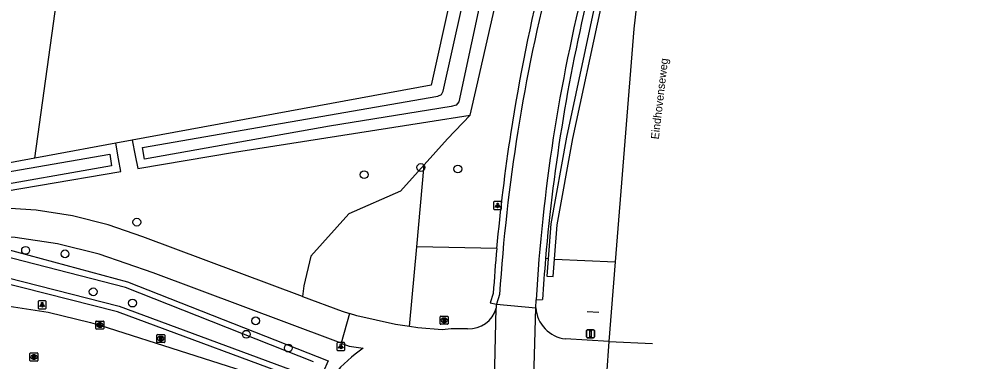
# Model space of a CAD drawing. Extents: x 161389 to 162585, y 388479 to 389761.
# Drawn here: x 162450.1 to 162568.5, y 389092.8 to 389135.6 of the extents above; entities that cross this region are included whole.
import ezdxf

# ---------------------------------------------------------------- set-up
doc = ezdxf.new("R2010")
doc.units = 0
for name, color, linetype in [('IMGEO_Berm_open', 7, 'Continuous'), ('IMGEO_Boom', 7, 'Continuous'), ('IMGEO_Bouwland', 7, 'Continuous'), ('IMGEO_Erf', 7, 'Continuous'), ('IMGEO_Fietspad_gesloten', 7, 'Continuous'), ('IMGEO_Grasland_overig', 7, 'Continuous'), ('IMGEO_Groenvoorziening', 7, 'Continuous'), ('IMGEO_Haag', 7, 'Continuous'), ('IMGEO_Hek', 7, 'Continuous'), ('IMGEO_Kolk', 7, 'Continuous'), ('IMGEO_Lichtpunt', 7, 'Continuous'), ('IMGEO_Loofbos', 7, 'Continuous'), ('IMGEO_Openbare_ruimte_label', 7, 'Continuous'), ('IMGEO_Rijbaan_lokaal_gesloten', 7, 'Continuous'), ('IMGEO_Rijbaan_lokaal_open', 7, 'Continuous'), ('IMGEO_Rijbaan_regionaal_gesloten', 7, 'Continuous'), ('IMGEO_Rioolput', 7, 'Continuous'), ('IMGEO_Verkeersbordpaal', 7, 'Continuous'), ('IMGEO_Verkeerseiland_groen', 7, 'Continuous'), ('IMGEO_Waterloop', 7, 'Continuous')]:
    doc.layers.add(name, color=color, linetype=linetype)

msp = doc.modelspace()

# ---------------------------------------------------------------- linework, layer by layer
at = {"layer": 'IMGEO_Berm_open'}
msp.add_lwpolyline([(162509.42, 389101.22), (162509.03, 389100.04), (162509.81, 389099.87)], dxfattribs=at)
for centre, radius, start, end in [((162735.65, 389086.74), 226.69, 165.9351, 171.2124), ((162738.94, 389086.46), 223.81, 166.0456, 175.0996), ((162735.42, 389086.75), 226.47, 171.2044, 174.9096), ((162735.89, 389086.69), 226.93, 174.9056, 176.3297)]:
    msp.add_arc(centre, radius, start, end, dxfattribs=at)
at = {"layer": 'IMGEO_Boom'}
for centre in [(162500.37, 389116.98), (162493.28, 389116.07), (162505, 389116.79), (162464.87, 389110.14), (162450.97, 389106.61), (162455.9, 389106.17), (162459.42, 389101.43), (162464.33, 389100.02), (162479.72, 389097.8), (162478.56, 389096.12), (162483.81, 389094.39)]:
    msp.add_circle(centre, 0.489, dxfattribs=at)
at = {"layer": 'IMGEO_Bouwland'}
for points in [[(162452.14, 389118.14), (162455.04, 389139.22), (162456.26, 389155.42), (162459.17, 389167.14), (162460.31, 389188.68), (162457.04, 389193.56), (162442.11, 389191.05), (162438.69, 389218.52)], [(162452.14, 389118.14), (162440.91, 389116.07)]]:
    msp.add_lwpolyline(points, dxfattribs=at)
at = {"layer": 'IMGEO_Erf'}
for points in [[(162508.73, 389159.13), (162508.71, 389159.07), (162501.65, 389127.29), (162464.29, 389120.39)], [(162462.23, 389120), (162453.7, 389118.43), (162452.14, 389118.14)]]:
    msp.add_lwpolyline(points, dxfattribs=at)
at = {"layer": 'IMGEO_Fietspad_gesloten'}
for points in [[(162510.21, 389101.09), (162509.81, 389099.87)], [(162509.81, 389099.87), (162509.8, 389099.73), (162509.79, 389099.38)], [(162509.81, 389099.87), (162514.74, 389099.44)], [(162514.74, 389099.44), (162514.77, 389100.42)]]:
    msp.add_lwpolyline(points, dxfattribs=at)
for centre, radius, start, end in [((162731.04, 389086.79), 221.29, 165.6569, 176.2937), ((162729.97, 389087.83), 215.56, 165.8212, 176.6524)]:
    msp.add_arc(centre, radius, start, end, dxfattribs=at)
at = {"layer": 'IMGEO_Grasland_overig'}
for points in [[(162490.43, 389095), (162489.43, 389095.36), (162466.9, 389103.82), (162460.17, 389106.15), (162454.96, 389107.42), (162449.66, 389108.22), (162444.3, 389108.54), (162442.1, 389108.53)], [(162485.57, 389100.86), (162490.55, 389099.01), (162491.45, 389098.72)]]:
    msp.add_lwpolyline(points, dxfattribs=at)
at = {"layer": 'IMGEO_Groenvoorziening'}
for points in [[(162506.53, 389123.52), (162507.36, 389127.14), (162513.03, 389152.06)], [(162499.85, 389107.07), (162500.78, 389117.31)], [(162442.1, 389108.53), (162463.7, 389102.69), (162488.78, 389092.79), (162488.17, 389091.37), (162487.43, 389089.65), (162462.45, 389098.91), (162438.6, 389104.96), (162406.15, 389100.29), (162406.4, 389098.19), (162400.4, 389097.17)], [(162498.96, 389097.09), (162499.85, 389107.07)], [(162509.85, 389106.84), (162499.85, 389107.07)]]:
    msp.add_lwpolyline(points, dxfattribs=at)
at = {"layer": 'IMGEO_Haag'}
for points in [[(162517.09, 389105.51), (162517.41, 389109.82), (162519.37, 389120.59), (162522.92, 389137.04), (162525.27, 389145.69), (162527.13, 389154.56), (162528.48, 389164.39), (162530.98, 389185.34), (162535.02, 389211.43), (162537.86, 389227.36), (162541.89, 389249.93), (162546.3, 389273.41), (162551.5, 389299.09), (162557.59, 389330.87), (162561.72, 389354.52), (162566.89, 389385.56)], [(162522.08, 389137.16), (162518.58, 389120.76), (162516.61, 389109.92), (162516.29, 389105.55)], [(162516.29, 389105.55), (162516.13, 389103.4), (162516.93, 389103.34), (162517.09, 389105.51)]]:
    msp.add_lwpolyline(points, dxfattribs=at)
at = {"layer": 'IMGEO_Hek'}
msp.add_lwpolyline([(162522.61, 389098.83), (162521.16, 389098.92)], dxfattribs=at)
at = {"layer": 'IMGEO_Kolk'}
for p, q in [((162459.75, 389096.85), (162459.75, 389097.7)), ((162459.82, 389097.77), (162460.67, 389097.77)), ((162460.23, 389097.55), (162460.26, 389097.55)), ((162460.75, 389097.7), (162460.75, 389096.85)), ((162460.67, 389096.77), (162459.82, 389096.77)), ((162460.26, 389096.99), (162460.23, 389096.99))]:
    msp.add_line(p, q, dxfattribs=at)
for points in [[(162459.75, 389096.85), (162459.75, 389097.7)], [(162459.82, 389097.77), (162460.67, 389097.77)], [(162460.07, 389097.47), (162460.19, 389097.47), (162460.19, 389097.32), (162460.32, 389097.47), (162460.48, 389097.47), (162460.34, 389097.32), (162460.49, 389097.07), (162460.34, 389097.07), (162460.25, 389097.24), (162460.19, 389097.17), (162460.19, 389097.07), (162460.07, 389097.07), (162460.07, 389097.47)], [(162460.75, 389097.7), (162460.75, 389096.85)], [(162460.67, 389096.77), (162459.82, 389096.77)]]:
    msp.add_lwpolyline(points, dxfattribs=at)
for centre, start, end in [((162459.82, 389097.7), 91.552, 178.448), ((162459.82, 389097.7), 91.552, 178.448), ((162460.67, 389097.7), 1.552, 88.448), ((162460.67, 389097.7), 1.552, 88.448), ((162459.82, 389096.85), 181.552, 268.448), ((162459.82, 389096.85), 181.552, 268.448), ((162460.67, 389096.85), 271.552, 358.448), ((162460.67, 389096.85), 271.552, 358.448)]:
    msp.add_arc(centre, 0.0765, start, end, dxfattribs=at)
for centre, major_axis, ratio, start_param, end_param in [((162460.23, 389097.27), (-0.387, 0.002), 0.722429, 4.712389, 7.853982), ((162460.26, 389097.27), (-0.39, 0.002), 0.717154, 1.570796, 4.712389)]:
    msp.add_ellipse(centre, major_axis=major_axis, ratio=ratio, start_param=start_param, end_param=end_param, dxfattribs=at)
at = {"layer": 'IMGEO_Lichtpunt'}
for p, q in [((162510.36, 389112.73), (162509.55, 389112.73)), ((162510.36, 389112.73), (162509.55, 389112.73)), ((162509.46, 389112.63), (162509.46, 389111.82)), ((162509.46, 389112.63), (162509.46, 389111.82)), ((162509.55, 389111.73), (162510.36, 389111.73)), ((162509.55, 389111.73), (162510.36, 389111.73)), ((162510.45, 389111.82), (162510.45, 389112.63)), ((162510.45, 389111.82), (162510.45, 389112.63)), ((162452.54, 389100.2), (162452.54, 389099.4)), ((162452.54, 389100.2), (162452.54, 389099.4)), ((162453.44, 389100.3), (162452.64, 389100.3)), ((162453.44, 389100.3), (162452.64, 389100.3)), ((162453.54, 389099.4), (162453.54, 389100.2)), ((162453.54, 389099.4), (162453.54, 389100.2)), ((162452.64, 389099.3), (162453.44, 389099.3)), ((162452.64, 389099.3), (162453.44, 389099.3)), ((162489.87, 389094.98), (162489.87, 389094.18)), ((162489.87, 389094.98), (162489.87, 389094.18)), ((162490.77, 389095.08), (162489.97, 389095.08)), ((162490.77, 389095.08), (162489.97, 389095.08)), ((162490.87, 389094.18), (162490.87, 389094.98)), ((162490.87, 389094.18), (162490.87, 389094.98)), ((162489.97, 389094.08), (162490.77, 389094.08)), ((162489.97, 389094.08), (162490.77, 389094.08))]:
    msp.add_line(p, q, dxfattribs=at)
for points in [[(162509.83, 389112.29), (162509.87, 389112.27), (162509.68, 389112), (162509.64, 389112.03), (162509.83, 389112.29)], [(162509.93, 389112.25), (162509.98, 389112.25), (162509.98, 389111.92), (162509.93, 389111.92), (162509.93, 389112.25)], [(162510.04, 389112.27), (162510.08, 389112.29), (162510.27, 389112.03), (162510.23, 389112), (162510.04, 389112.27)], [(162452.92, 389099.87), (162452.96, 389099.84), (162452.77, 389099.58), (162452.73, 389099.61), (162452.92, 389099.87)], [(162453.02, 389099.82), (162453.07, 389099.82), (162453.07, 389099.5), (162453.02, 389099.5), (162453.02, 389099.82)], [(162453.13, 389099.84), (162453.17, 389099.87), (162453.35, 389099.6), (162453.32, 389099.58), (162453.13, 389099.84)], [(162490.25, 389094.65), (162490.29, 389094.62), (162490.1, 389094.36), (162490.06, 389094.38), (162490.25, 389094.65)], [(162490.35, 389094.6), (162490.4, 389094.6), (162490.4, 389094.28), (162490.35, 389094.28), (162490.35, 389094.6)], [(162490.46, 389094.62), (162490.5, 389094.65), (162490.68, 389094.38), (162490.65, 389094.36), (162490.46, 389094.62)]]:
    msp.add_lwpolyline(points, dxfattribs=at)
for centre in [(162509.96, 389112.43), (162453.04, 389100), (162490.37, 389094.78)]:
    msp.add_circle(centre, 0.0994, dxfattribs=at)
for centre, start, end in [((162509.55, 389112.63), 90, 180), ((162509.55, 389112.63), 90, 180), ((162510.36, 389112.63), 0, 90), ((162510.36, 389112.63), 0, 90), ((162509.55, 389111.82), 180, 270), ((162509.55, 389111.82), 180, 270), ((162510.36, 389111.82), 270, 0), ((162510.36, 389111.82), 270, 360), ((162452.64, 389100.2), 90, 180), ((162452.64, 389100.2), 90, 180), ((162453.44, 389100.2), 0, 90), ((162453.44, 389100.2), 0, 90), ((162452.64, 389099.4), 180, 270), ((162452.64, 389099.4), 180, 270), ((162453.44, 389099.4), 270, 0), ((162453.44, 389099.4), 270, 360), ((162489.97, 389094.98), 90, 180), ((162489.97, 389094.98), 90, 180), ((162490.77, 389094.98), 0, 90), ((162490.77, 389094.98), 0, 90), ((162489.97, 389094.18), 180, 270), ((162489.97, 389094.18), 180, 270), ((162490.77, 389094.18), 270, 0), ((162490.77, 389094.18), 270, 360)]:
    msp.add_arc(centre, 0.0946, start, end, dxfattribs=at)
at = {"layer": 'IMGEO_Loofbos'}
for points in [[(162464.29, 389120.39), (162464.67, 389118.46), (162464.99, 389116.84), (162477.09, 389118.89), (162501.24, 389122.69), (162506.53, 389123.52)], [(162506.53, 389123.52), (162503.71, 389120.57), (162500.78, 389117.31)], [(162442.25, 389112.99), (162462.88, 389116.48), (162462.59, 389118.05), (162462.23, 389120)], [(162464.29, 389120.39), (162462.23, 389120)], [(162500.78, 389117.31), (162497.83, 389114.01), (162491.39, 389111.2), (162486.6, 389105.87), (162485.73, 389102.19), (162485.57, 389100.86)], [(162485.57, 389100.86), (162465.62, 389108.29), (162461.29, 389109.79), (162456.83, 389110.91), (162452.3, 389111.62), (162447.72, 389111.92), (162443.13, 389111.82)]]:
    msp.add_lwpolyline(points, dxfattribs=at)
at = {"layer": 'IMGEO_Rijbaan_lokaal_gesloten'}
msp.add_lwpolyline([(162408.16, 389092.73), (162409.01, 389093.49), (162410.45, 389094.59), (162411.97, 389095.56), (162413.58, 389096.39), (162415.25, 389097.07), (162416.98, 389097.6), (162418.75, 389097.98), (162437.54, 389099.83), (162439.31, 389099.96), (162442.91, 389100.02), (162448.36, 389099.7), (162453.77, 389098.89), (162459.08, 389097.61), (162460.25, 389097.27), (162482.17, 389090.27), (162483.38, 389089.91), (162484.04, 389089.67), (162485.35, 389089.1), (162486.6, 389088.42), (162487.26, 389087.98)], dxfattribs=at)
at = {"layer": 'IMGEO_Rijbaan_lokaal_open'}
for points in [[(162491.45, 389098.72), (162490.43, 389095)], [(162498.96, 389097.09), (162497.21, 389097.36), (162492.35, 389098.43), (162491.45, 389098.72)], [(162509.53, 389088.49), (162509.79, 389099.38)], [(162514.39, 389087.66), (162514.74, 389099.44)], [(162506.22, 389096.8), (162504.14, 389096.81), (162503.05, 389096.67), (162500, 389096.93), (162498.96, 389097.09)], [(162490.43, 389095), (162491.43, 389094.64), (162493.17, 389094.36)], [(162523.87, 389095.21), (162518.47, 389095.53)]]:
    msp.add_lwpolyline(points, dxfattribs=at)
for centre, radius, start, end in [((162506.33, 389100.4), 3.61, 268.2983, 343.5517), ((162518.95, 389099.72), 4.22, 183.8531, 263.4594), ((162501.93, 389081.03), 15.95, 123.3089, 140.9853)]:
    msp.add_arc(centre, radius, start, end, dxfattribs=at)
at = {"layer": 'IMGEO_Rijbaan_regionaal_gesloten'}
for points in [[(162568.52, 389385.32), (162566.28, 389369.56), (162559.5, 389330.64), (162553.24, 389299.28), (162543.99, 389250), (162539.82, 389227.39), (162539.7, 389226.74), (162533.46, 389186.29), (162529.83, 389159.28), (162527.01, 389134.31), (162524.67, 389105.18)], [(162524.67, 389105.18), (162523.87, 389095.21)], [(162523.87, 389095.21), (162523.59, 389091.03)], [(162523.87, 389095.21), (162529.32, 389094.97)]]:
    msp.add_lwpolyline(points, dxfattribs=at)
at = {"layer": 'IMGEO_Rioolput'}
for p, q in [((162502.78, 389097.44), (162502.78, 389098.3)), ((162502.86, 389098.37), (162503.71, 389098.37)), ((162503.71, 389097.37), (162502.86, 389097.37)), ((162503.27, 389098.15), (162503.3, 389098.15)), ((162503.29, 389097.59), (162503.27, 389097.59)), ((162503.79, 389098.3), (162503.79, 389097.44)), ((162467.37, 389095.15), (162467.37, 389096.01)), ((162467.44, 389096.08), (162468.29, 389096.08)), ((162468.29, 389095.08), (162467.44, 389095.08)), ((162467.88, 389095.3), (162467.85, 389095.3)), ((162467.86, 389095.86), (162467.88, 389095.86)), ((162468.37, 389096.01), (162468.37, 389095.15)), ((162451.58, 389093.78), (162452.44, 389093.78)), ((162451.51, 389092.85), (162451.51, 389093.7)), ((162452.44, 389092.77), (162451.58, 389092.77)), ((162452.02, 389093), (162451.99, 389093)), ((162452, 389093.55), (162452.02, 389093.55)), ((162452.51, 389093.7), (162452.51, 389092.85))]:
    msp.add_line(p, q, dxfattribs=at)
for points in [[(162502.78, 389097.44), (162502.78, 389098.3)], [(162502.86, 389098.37), (162503.71, 389098.37)], [(162503.71, 389097.37), (162502.86, 389097.37)], [(162503.37, 389098.07), (162503.12, 389098.07), (162503.12, 389097.67)], [(162503.12, 389097.67), (162503.25, 389097.67), (162503.25, 389097.83), (162503.26, 389097.83)], [(162503.3, 389097.99), (162503.25, 389097.99), (162503.25, 389097.91)], [(162503.25, 389097.91), (162503.3, 389097.91)], [(162503.3, 389097.8), (162503.37, 389097.67), (162503.51, 389097.67), (162503.45, 389097.8)], [(162503.79, 389098.3), (162503.79, 389097.44)], [(162467.37, 389095.15), (162467.37, 389096.01)], [(162467.44, 389096.08), (162468.29, 389096.08)], [(162468.29, 389095.08), (162467.44, 389095.08)], [(162467.96, 389095.78), (162467.7, 389095.78), (162467.7, 389095.38)], [(162467.7, 389095.38), (162467.83, 389095.38), (162467.83, 389095.54), (162467.84, 389095.54)], [(162467.88, 389095.7), (162467.83, 389095.7), (162467.83, 389095.62)], [(162467.83, 389095.62), (162467.88, 389095.62)], [(162467.89, 389095.51), (162467.96, 389095.38), (162468.1, 389095.38), (162468.03, 389095.51)], [(162468.37, 389096.01), (162468.37, 389095.15)], [(162451.58, 389093.78), (162452.44, 389093.78)], [(162451.51, 389092.85), (162451.51, 389093.7)], [(162452.44, 389092.77), (162451.58, 389092.77)], [(162452.1, 389093.47), (162451.84, 389093.47), (162451.84, 389093.07)], [(162451.84, 389093.07), (162451.97, 389093.07), (162451.97, 389093.24), (162451.98, 389093.24)], [(162452.02, 389093.39), (162451.97, 389093.39), (162451.97, 389093.31)], [(162451.97, 389093.31), (162452.02, 389093.31)], [(162452.03, 389093.21), (162452.1, 389093.07), (162452.24, 389093.07), (162452.17, 389093.2)], [(162452.51, 389093.7), (162452.51, 389092.85)]]:
    msp.add_lwpolyline(points, dxfattribs=at)
for centre, radius, start, end in [((162502.86, 389098.3), 0.0765, 91.552, 178.448), ((162502.86, 389098.3), 0.0765, 91.552, 178.448), ((162502.86, 389097.45), 0.0765, 181.552, 268.448), ((162502.86, 389097.45), 0.0765, 181.552, 268.448), ((162503.25, 389097.78), 0.0533, 26.0293, 88.6989), ((162503.3, 389097.89), 0.0964, 77.0061, 93.1865), ((162503.28, 389098.1), 0.19, 274.7715, 282.9687), ((162503.32, 389097.95), 0.0378, 276.6634, 79.6772), ((162503.37, 389097.96), 0.109, 350.3612, 89.416), ((162503.37, 389097.96), 0.112, 277.5842, 350.9817), ((162503.35, 389097.74), 0.108, 29.5134, 73.7905), ((162503.71, 389098.3), 0.0765, 1.552, 88.448), ((162503.71, 389098.3), 0.0765, 1.552, 88.448), ((162503.71, 389097.45), 0.0765, 271.552, 358.448), ((162503.71, 389097.45), 0.0765, 271.552, 358.448), ((162467.44, 389096), 0.0765, 91.552, 178.448), ((162467.44, 389096), 0.0765, 91.552, 178.448), ((162467.44, 389095.16), 0.0765, 181.552, 268.448), ((162467.44, 389095.16), 0.0765, 181.552, 268.448), ((162467.84, 389095.49), 0.0533, 26.0293, 88.6989), ((162467.89, 389095.6), 0.0964, 77.0061, 93.1865), ((162467.86, 389095.81), 0.19, 274.7715, 282.9687), ((162467.9, 389095.66), 0.0378, 276.6634, 79.6772), ((162467.96, 389095.67), 0.109, 350.3612, 89.416), ((162467.95, 389095.67), 0.112, 277.5842, 350.9817), ((162467.94, 389095.45), 0.108, 29.5134, 73.7905), ((162468.29, 389096), 0.0765, 1.552, 88.448), ((162468.29, 389096), 0.0765, 1.552, 88.448), ((162468.29, 389095.16), 0.0765, 271.552, 358.448), ((162468.29, 389095.16), 0.0765, 271.552, 358.448), ((162451.58, 389093.7), 0.0765, 91.552, 178.448), ((162451.58, 389093.7), 0.0765, 91.552, 178.448), ((162452.43, 389093.7), 0.0765, 1.552, 88.448), ((162452.43, 389093.7), 0.0765, 1.552, 88.448), ((162451.58, 389092.85), 0.0765, 181.552, 268.448), ((162451.58, 389092.85), 0.0765, 181.552, 268.448), ((162451.98, 389093.18), 0.0533, 26.0293, 88.6989), ((162452.03, 389093.3), 0.0964, 77.0061, 93.1865), ((162452.01, 389093.5), 0.19, 274.7715, 282.9687), ((162452.04, 389093.35), 0.0378, 276.6634, 79.6772), ((162452.1, 389093.36), 0.109, 350.3612, 89.416), ((162452.09, 389093.36), 0.112, 277.5842, 350.9817), ((162452.08, 389093.15), 0.108, 29.5134, 73.7905), ((162452.43, 389092.85), 0.0765, 271.552, 358.448), ((162452.43, 389092.85), 0.0765, 271.552, 358.448)]:
    msp.add_arc(centre, radius, start, end, dxfattribs=at)
for centre, major_axis, ratio, start_param, end_param in [((162503.27, 389097.87), (-0.387, 0.002), 0.722429, 4.712389, 7.853982), ((162503.3, 389097.87), (-0.39, 0.002), 0.717154, 1.570796, 4.712389), ((162467.85, 389095.58), (-0.387, 0.002), 0.722429, 4.712389, 7.853982), ((162467.88, 389095.58), (-0.39, 0.002), 0.717154, 1.570796, 4.712389), ((162452, 389093.27), (-0.387, 0.002), 0.722429, 4.712389, 7.853982), ((162452.02, 389093.27), (-0.39, 0.002), 0.717154, 1.570796, 4.712389)]:
    msp.add_ellipse(centre, major_axis=major_axis, ratio=ratio, start_param=start_param, end_param=end_param, dxfattribs=at)
at = {"layer": 'IMGEO_Verkeersbordpaal'}
for p, q in [((162521.07, 389095.78), (162521.07, 389096.58)), ((162521.07, 389096.58), (162521.07, 389095.78)), ((162521.17, 389096.68), (162521.96, 389096.68)), ((162521.96, 389096.68), (162521.17, 389096.68)), ((162522.06, 389096.58), (162522.06, 389095.78)), ((162522.06, 389095.78), (162522.06, 389096.58)), ((162521.96, 389095.68), (162521.17, 389095.68)), ((162521.17, 389095.68), (162521.96, 389095.68))]:
    msp.add_line(p, q, dxfattribs=at)
msp.add_lwpolyline([(162521.49, 389096.55), (162521.64, 389096.55), (162521.64, 389095.8), (162521.49, 389095.8), (162521.49, 389096.55)], dxfattribs=at)
for centre, start, end in [((162521.17, 389096.58), 90, 180), ((162521.17, 389096.58), 90, 180), ((162521.96, 389096.58), 0, 90), ((162521.96, 389096.58), 360, 90), ((162521.17, 389095.78), 180, 270), ((162521.17, 389095.78), 180, 270), ((162521.96, 389095.78), 270, 0), ((162521.96, 389095.78), 270, 0)]:
    msp.add_arc(centre, 0.1, start, end, dxfattribs=at)
at = {"layer": 'IMGEO_Verkeerseiland_groen'}
for points in [[(162516.29, 389105.55), (162515.95, 389105.58)], [(162517.09, 389105.51), (162524.67, 389105.18)], [(162514.77, 389100.42), (162515.57, 389100.47)]]:
    msp.add_lwpolyline(points, dxfattribs=at)
msp.add_arc((162733.03, 389086.87), 217.88, 175.074, 176.4218, dxfattribs=at)
at = {"layer": 'IMGEO_Waterloop'}
for points in [[(162465.56, 389119.47), (162502.48, 389125.91), (162502.94, 389126.12), (162503.14, 389126.51), (162510.18, 389157.95)], [(162512.05, 389157.52), (162509.73, 389146.76), (162505.11, 389125.18), (162504.78, 389124.79), (162504.18, 389124.6), (162488.97, 389122.14), (162465.85, 389118.02), (162465.56, 389119.47)], [(162383.15, 389108.54), (162382.67, 389108.92), (162380.58, 389110.57), (162379.73, 389111.53), (162379.86, 389111.82), (162380.93, 389111.94), (162382.32, 389111), (162384.21, 389109.81), (162387.08, 389109.15), (162390.45, 389108.95), (162396.86, 389109.11), (162405.77, 389110.05), (162419.57, 389111.53), (162427.13, 389112.68), (162461.5, 389118.64)], [(162461.5, 389118.64), (162461.71, 389117.19), (162445.14, 389114.28), (162431.75, 389111.93), (162423.95, 389110.79), (162405.76, 389108.58), (162393.88, 389107.38), (162391.45, 389107.21), (162389, 389107.25), (162385.11, 389107.72)], [(162486.96, 389092.67), (162463.45, 389101.95), (162442.21, 389107.41), (162440.71, 389107.63), (162436.56, 389107.16), (162432.71, 389106.42), (162395.01, 389099.42), (162394.4, 389099.28)], [(162347.36, 389067.36), (162347.46, 389067.42), (162348.02, 389067.71), (162371.93, 389093.03), (162374.41, 389094.5), (162377.59, 389095.39), (162389.59, 389097.71), (162400.96, 389099.82), (162405.34, 389100.5), (162424.17, 389103.51), (162438.64, 389105.75), (162462.68, 389099.65), (162486.21, 389090.93), (162486.36, 389090.89), (162486.5, 389090.86), (162486.57, 389090.85)]]:
    msp.add_lwpolyline(points, dxfattribs=at)

# ---------------------------------------------------------------- texts
at = {"layer": 'IMGEO_Openbare_ruimte_label'}
msp.add_text('Eindhovenseweg', height=1, rotation=83.394, dxfattribs=at).set_placement((162530.11, 389120.46))

doc.saveas('drawing.dxf')
